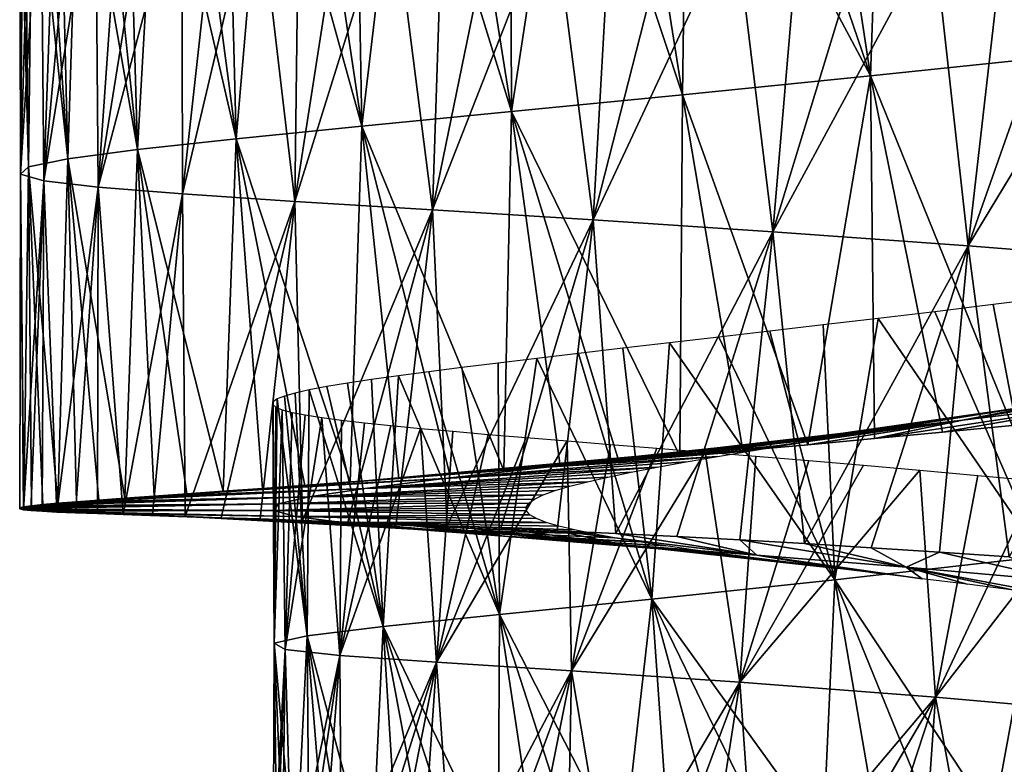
# Model space of a CAD drawing. Header units: millimetres. Extents: x -161 to 161, y -94 to 1149.
# Tile 847 of 1056: x 37.5 to 42.17, y 440.22 to 443.75. Entities that reach past the tile are written whole.
import ezdxf

# ---------------------------------------------------------------- set-up
doc = ezdxf.new("R2010")
doc.units = ezdxf.units.MM
doc.header["$LTSCALE"] = 81.481481
for name, color, linetype in [('82', 7, 'CONTINUOUS'), ('85', 7, 'CONTINUOUS'), ('87', 7, 'CONTINUOUS')]:
    doc.layers.add(name, color=color, linetype=linetype)

msp = doc.modelspace()

# ---------------------------------------------------------------- linework, layer by layer
at = {"layer": '82', "color": 7, "linetype": 'CONTINUOUS', "true_color": 0xaaaaaa}
for points in [[(42.1157, 442.3962, 4.9909), (41.8389, 442.3626, 4.8537), (42.3443, 441.202, 4.9803), (42.1157, 442.3962, 4.9909)], [(42.3995, 442.4312, 5.1132), (42.1157, 442.3962, 4.9909), (42.3443, 441.202, 4.9803), (42.3995, 442.4312, 5.1132)], [(41.8389, 442.3626, 4.8537), (41.5698, 442.3304, 4.7021), (42.3443, 441.202, 4.9803), (41.8389, 442.3626, 4.8537)], [(41.3089, 442.2995, 4.5367), (41.0569, 442.27, 4.3577), (41.3645, 441.0911, 4.4614), (41.3089, 442.2995, 4.5367)], [(41.5698, 442.3304, 4.7021), (41.3089, 442.2995, 4.5367), (41.3645, 441.0911, 4.4614), (41.5698, 442.3304, 4.7021)], [(42.3443, 441.202, 4.9803), (41.5698, 442.3304, 4.7021), (41.3645, 441.0911, 4.4614), (42.3443, 441.202, 4.9803)], [(41.0569, 442.27, 4.3577), (40.8142, 442.2417, 4.1656), (41.3645, 441.0911, 4.4614), (41.0569, 442.27, 4.3577)], [(40.5816, 442.2147, 3.9607), (40.3599, 442.1889, 3.7435), (40.4975, 441, 3.7675), (40.5816, 442.2147, 3.9607)], [(41.3645, 441.0911, 4.4614), (40.5816, 442.2147, 3.9607), (40.4975, 441, 3.7675), (41.3645, 441.0911, 4.4614)], [(40.8142, 442.2417, 4.1656), (40.5816, 442.2147, 3.9607), (41.3645, 441.0911, 4.4614), (40.8142, 442.2417, 4.1656)], [(40.1501, 442.1644, 3.5148), (39.9527, 442.1411, 3.2754), (40.4975, 441, 3.7675), (40.1501, 442.1644, 3.5148)], [(40.3599, 442.1889, 3.7435), (40.1501, 442.1644, 3.5148), (40.4975, 441, 3.7675), (40.3599, 442.1889, 3.7435)], [(39.7683, 442.119, 3.0263), (39.5973, 442.098, 2.768), (39.7758, 440.927, 2.9221), (39.7683, 442.119, 3.0263)], [(39.9527, 442.1411, 3.2754), (39.7683, 442.119, 3.0263), (39.7758, 440.927, 2.9221), (39.9527, 442.1411, 3.2754)], [(40.4975, 441, 3.7675), (39.9527, 442.1411, 3.2754), (39.7758, 440.927, 2.9221), (40.4975, 441, 3.7675)], [(39.2968, 442.059, 2.2264), (39.1682, 442.041, 1.9441), (39.2242, 440.87, 1.9562), (39.2968, 442.059, 2.2264)], [(39.7758, 440.927, 2.9221), (39.2968, 442.059, 2.2264), (39.2242, 440.87, 1.9562), (39.7758, 440.927, 2.9221)], [(39.44, 442.078, 2.5012), (39.2968, 442.059, 2.2264), (39.7758, 440.927, 2.9221), (39.44, 442.078, 2.5012)], [(39.5973, 442.098, 2.768), (39.44, 442.078, 2.5012), (39.7758, 440.927, 2.9221), (39.5973, 442.098, 2.768)], [(39.0546, 442.0238, 1.6552), (38.9564, 442.0074, 1.3605), (39.2242, 440.87, 1.9562), (39.0546, 442.0238, 1.6552)], [(39.1682, 442.041, 1.9441), (39.0546, 442.0238, 1.6552), (39.2242, 440.87, 1.9562), (39.1682, 442.041, 1.9441)], [(38.8072, 441.9769, 0.7585), (38.7565, 441.9626, 0.453), (38.8638, 440.8259, 0.9037), (38.8072, 441.9769, 0.7585)], [(38.8739, 441.9918, 1.0612), (38.8072, 441.9769, 0.7585), (38.8638, 440.8259, 0.9037), (38.8739, 441.9918, 1.0612)], [(39.2242, 440.87, 1.9562), (38.8739, 441.9918, 1.0612), (38.8638, 440.8259, 0.9037), (39.2242, 440.87, 1.9562)], [(38.9564, 442.0074, 1.3605), (38.8739, 441.9918, 1.0612), (39.2242, 440.87, 1.9562), (38.9564, 442.0074, 1.3605)], [(38.7033, 441.9356, -0.1631), (38.7011, 441.9227, -0.4725), (38.7066, 440.7911, -0.1979), (38.7033, 441.9356, -0.1631)], [(38.7011, 441.9227, -0.4725), (38.7153, 441.91, -0.7818), (38.7066, 440.7911, -0.1979), (38.7011, 441.9227, -0.4725)], [(38.7218, 441.9489, 0.1456), (38.7033, 441.9356, -0.1631), (38.7066, 440.7911, -0.1979), (38.7218, 441.9489, 0.1456)], [(38.8638, 440.8259, 0.9037), (38.7218, 441.9489, 0.1456), (38.7066, 440.7911, -0.1979), (38.8638, 440.8259, 0.9037)], [(38.7565, 441.9626, 0.453), (38.7218, 441.9489, 0.1456), (38.8638, 440.8259, 0.9037), (38.7565, 441.9626, 0.453)], [(38.7153, 441.91, -0.7818), (38.7457, 441.8976, -1.09), (38.7066, 440.7911, -0.1979), (38.7153, 441.91, -0.7818)], [(38.7066, 440.7911, -0.1979), (38.7457, 441.8976, -1.09), (38.7593, 440.7615, -1.3091), (38.7066, 440.7911, -0.1979)], [(38.7457, 441.8976, -1.09), (38.7922, 441.8853, -1.3962), (38.7593, 440.7615, -1.3091), (38.7457, 441.8976, -1.09)], [(38.7922, 441.8853, -1.3962), (38.8547, 441.8731, -1.6996), (38.7593, 440.7615, -1.3091), (38.7922, 441.8853, -1.3962)], [(38.8547, 441.8731, -1.6996), (38.9329, 441.8608, -1.9995), (38.7593, 440.7615, -1.3091), (38.8547, 441.8731, -1.6996)], [(38.7593, 440.7615, -1.3091), (38.9329, 441.8608, -1.9995), (39.0191, 440.7328, -2.3906), (38.7593, 440.7615, -1.3091)], [(38.9329, 441.8608, -1.9995), (39.0268, 441.8483, -2.295), (39.0191, 440.7328, -2.3906), (38.9329, 441.8608, -1.9995)], [(39.0268, 441.8483, -2.295), (39.1362, 441.8356, -2.5851), (39.0191, 440.7328, -2.3906), (39.0268, 441.8483, -2.295)], [(39.1362, 441.8356, -2.5851), (39.2607, 441.8226, -2.869), (39.0191, 440.7328, -2.3906), (39.1362, 441.8356, -2.5851)], [(39.2607, 441.8226, -2.869), (39.4001, 441.8093, -3.1457), (39.0191, 440.7328, -2.3906), (39.2607, 441.8226, -2.869)], [(39.0191, 440.7328, -2.3906), (39.4001, 441.8093, -3.1457), (39.4773, 440.7003, -3.4037), (39.0191, 440.7328, -2.3906)], [(39.4001, 441.8093, -3.1457), (39.5536, 441.7954, -3.4147), (39.4773, 440.7003, -3.4037), (39.4001, 441.8093, -3.1457)], [(39.5536, 441.7954, -3.4147), (39.721, 441.781, -3.6752), (39.4773, 440.7003, -3.4037), (39.5536, 441.7954, -3.4147)], [(39.721, 441.781, -3.6752), (39.9018, 441.7659, -3.9267), (39.4773, 440.7003, -3.4037), (39.721, 441.781, -3.6752)], [(39.9018, 441.7659, -3.9267), (40.0956, 441.75, -4.1686), (39.4773, 440.7003, -3.4037), (39.9018, 441.7659, -3.9267)], [(39.4773, 440.7003, -3.4037), (40.0956, 441.75, -4.1686), (40.1168, 440.6594, -4.3127), (39.4773, 440.7003, -3.4037)], [(40.0956, 441.75, -4.1686), (40.3021, 441.7333, -4.4001), (40.1168, 440.6594, -4.3127), (40.0956, 441.75, -4.1686)], [(40.3021, 441.7333, -4.4001), (40.5207, 441.7157, -4.6204), (40.1168, 440.6594, -4.3127), (40.3021, 441.7333, -4.4001)], [(40.5207, 441.7157, -4.6204), (40.7506, 441.697, -4.8288), (40.1168, 440.6594, -4.3127), (40.5207, 441.7157, -4.6204)], [(40.1168, 440.6594, -4.3127), (40.7506, 441.697, -4.8288), (40.9148, 440.6058, -5.085), (40.1168, 440.6594, -4.3127)], [(40.7506, 441.697, -4.8288), (40.9909, 441.6773, -5.0246), (40.9148, 440.6058, -5.085), (40.7506, 441.697, -4.8288)], [(40.9909, 441.6773, -5.0246), (41.2409, 441.6564, -5.2074), (40.9148, 440.6058, -5.085), (40.9909, 441.6773, -5.0246)], [(41.2409, 441.6564, -5.2074), (41.4998, 441.6344, -5.3767), (40.9148, 440.6058, -5.085), (41.2409, 441.6564, -5.2074)], [(41.4998, 441.6344, -5.3767), (41.7671, 441.611, -5.5323), (40.9148, 440.6058, -5.085), (41.4998, 441.6344, -5.3767)], [(40.9148, 440.6058, -5.085), (41.7671, 441.611, -5.5323), (41.8424, 440.5353, -5.6939), (40.9148, 440.6058, -5.085)], [(41.7671, 441.611, -5.5323), (42.0422, 441.5863, -5.6735), (41.8424, 440.5353, -5.6939), (41.7671, 441.611, -5.5323)], [(42.0422, 441.5863, -5.6735), (42.3244, 441.5602, -5.8001), (41.8424, 440.5353, -5.6939), (42.0422, 441.5863, -5.6735)], [(42.3244, 441.5602, -5.8001), (42.613, 441.5325, -5.9115), (41.8424, 440.5353, -5.6939), (42.3244, 441.5602, -5.8001)], [(41.8424, 440.5353, -5.6939), (42.613, 441.5325, -5.9115), (42.866, 440.4444, -6.1177), (41.8424, 440.5353, -5.6939)], [(42.1157, 439.956, 4.7515), (42.3443, 441.202, 4.9803), (41.3645, 441.0911, 4.4614), (42.1157, 439.956, 4.7515)], [(42.1157, 439.956, 4.7515), (42.3995, 439.9875, 4.8749), (42.3443, 441.202, 4.9803), (42.1157, 439.956, 4.7515)], [(41.3089, 439.8724, 4.2948), (41.3645, 441.0911, 4.4614), (40.4975, 441, 3.7675), (41.3089, 439.8724, 4.2948)], [(41.3089, 439.8724, 4.2948), (41.5698, 439.8985, 4.461), (41.3645, 441.0911, 4.4614), (41.3089, 439.8724, 4.2948)], [(41.5698, 439.8985, 4.461), (41.8389, 439.9264, 4.6134), (41.3645, 441.0911, 4.4614), (41.5698, 439.8985, 4.461)], [(41.8389, 439.9264, 4.6134), (42.1157, 439.956, 4.7515), (41.3645, 441.0911, 4.4614), (41.8389, 439.9264, 4.6134)], [(40.3599, 439.7847, 3.4987), (40.4975, 441, 3.7675), (39.7758, 440.927, 2.9221), (40.3599, 439.7847, 3.4987)], [(40.3599, 439.7847, 3.4987), (40.5816, 439.8042, 3.7165), (40.4975, 441, 3.7675), (40.3599, 439.7847, 3.4987)], [(40.5816, 439.8042, 3.7165), (40.8142, 439.8253, 3.9222), (40.4975, 441, 3.7675), (40.5816, 439.8042, 3.7165)], [(40.8142, 439.8253, 3.9222), (41.0569, 439.848, 4.115), (40.4975, 441, 3.7675), (40.8142, 439.8253, 3.9222)], [(41.0569, 439.848, 4.115), (41.3089, 439.8724, 4.2948), (40.4975, 441, 3.7675), (41.0569, 439.848, 4.115)], [(39.7683, 439.7354, 2.7798), (39.7758, 440.927, 2.9221), (39.2242, 440.87, 1.9562), (39.7683, 439.7354, 2.7798)], [(39.7683, 439.7354, 2.7798), (39.9527, 439.7503, 3.0295), (39.7758, 440.927, 2.9221), (39.7683, 439.7354, 2.7798)], [(39.9527, 439.7503, 3.0295), (40.1501, 439.7667, 3.2694), (39.7758, 440.927, 2.9221), (39.9527, 439.7503, 3.0295)], [(40.1501, 439.7667, 3.2694), (40.3599, 439.7847, 3.4987), (39.7758, 440.927, 2.9221), (40.1501, 439.7667, 3.2694)], [(39.1682, 439.6885, 1.6958), (39.2242, 440.87, 1.9562), (38.8638, 440.8259, 0.9037), (39.1682, 439.6885, 1.6958)], [(39.1682, 439.6885, 1.6958), (39.2968, 439.6984, 1.9785), (39.2242, 440.87, 1.9562), (39.1682, 439.6885, 1.6958)], [(39.2968, 439.6984, 1.9785), (39.44, 439.7095, 2.2537), (39.2242, 440.87, 1.9562), (39.2968, 439.6984, 1.9785)], [(39.44, 439.7095, 2.2537), (39.5973, 439.7218, 2.521), (39.2242, 440.87, 1.9562), (39.44, 439.7095, 2.2537)], [(39.5973, 439.7218, 2.521), (39.7683, 439.7354, 2.7798), (39.2242, 440.87, 1.9562), (39.5973, 439.7218, 2.521)], [(38.8072, 439.6585, 0.5088), (38.8638, 440.8259, 0.9037), (38.7066, 440.7911, -0.1979), (38.8072, 439.6585, 0.5088)], [(38.8072, 439.6585, 0.5088), (38.8739, 439.6647, 0.8119), (38.8638, 440.8259, 0.9037), (38.8072, 439.6585, 0.5088)], [(38.8739, 439.6647, 0.8119), (38.9564, 439.6717, 1.1115), (38.8638, 440.8259, 0.9037), (38.8739, 439.6647, 0.8119)], [(38.9564, 439.6717, 1.1115), (39.0546, 439.6796, 1.4065), (38.8638, 440.8259, 0.9037), (38.9564, 439.6717, 1.1115)], [(39.0546, 439.6796, 1.4065), (39.1682, 439.6885, 1.6958), (38.8638, 440.8259, 0.9037), (39.0546, 439.6796, 1.4065)], [(38.7153, 439.636, -1.0327), (38.7011, 439.6397, -0.7232), (38.7593, 440.7615, -1.3091), (38.7153, 439.636, -1.0327)], [(38.7011, 439.6397, -0.7232), (38.7033, 439.6437, -0.4135), (38.7593, 440.7615, -1.3091), (38.7011, 439.6397, -0.7232)], [(38.7033, 439.6437, -0.4135), (38.7218, 439.6481, -0.1046), (38.7066, 440.7911, -0.1979), (38.7033, 439.6437, -0.4135)], [(38.7033, 439.6437, -0.4135), (38.7066, 440.7911, -0.1979), (38.7593, 440.7615, -1.3091), (38.7033, 439.6437, -0.4135)], [(38.7218, 439.6481, -0.1046), (38.7565, 439.653, 0.2031), (38.7066, 440.7911, -0.1979), (38.7218, 439.6481, -0.1046)], [(38.7565, 439.653, 0.2031), (38.8072, 439.6585, 0.5088), (38.7066, 440.7911, -0.1979), (38.7565, 439.653, 0.2031)], [(38.7457, 439.6324, -1.3411), (38.7153, 439.636, -1.0327), (38.7593, 440.7615, -1.3091), (38.7457, 439.6324, -1.3411)], [(38.7922, 439.6289, -1.6475), (38.7457, 439.6324, -1.3411), (38.7593, 440.7615, -1.3091), (38.7922, 439.6289, -1.6475)], [(38.7922, 439.6289, -1.6475), (38.7593, 440.7615, -1.3091), (39.0191, 440.7328, -2.3906), (38.7922, 439.6289, -1.6475)], [(38.8547, 439.6254, -1.9512), (38.7922, 439.6289, -1.6475), (39.0191, 440.7328, -2.3906), (38.8547, 439.6254, -1.9512)], [(38.9329, 439.6217, -2.2514), (38.8547, 439.6254, -1.9512), (39.0191, 440.7328, -2.3906), (38.9329, 439.6217, -2.2514)], [(39.0268, 439.6178, -2.5471), (38.9329, 439.6217, -2.2514), (39.0191, 440.7328, -2.3906), (39.0268, 439.6178, -2.5471)], [(39.0268, 439.6178, -2.5471), (39.0191, 440.7328, -2.3906), (39.4773, 440.7003, -3.4037), (39.0268, 439.6178, -2.5471)], [(39.1362, 439.6134, -2.8374), (39.0268, 439.6178, -2.5471), (39.4773, 440.7003, -3.4037), (39.1362, 439.6134, -2.8374)], [(39.2607, 439.6086, -3.1215), (39.1362, 439.6134, -2.8374), (39.4773, 440.7003, -3.4037), (39.2607, 439.6086, -3.1215)], [(39.4001, 439.6032, -3.3986), (39.2607, 439.6086, -3.1215), (39.4773, 440.7003, -3.4037), (39.4001, 439.6032, -3.3986)], [(39.5536, 439.597, -3.6678), (39.4001, 439.6032, -3.3986), (39.4773, 440.7003, -3.4037), (39.5536, 439.597, -3.6678)], [(39.5536, 439.597, -3.6678), (39.4773, 440.7003, -3.4037), (40.1168, 440.6594, -4.3127), (39.5536, 439.597, -3.6678)], [(39.721, 439.5901, -3.9286), (39.5536, 439.597, -3.6678), (40.1168, 440.6594, -4.3127), (39.721, 439.5901, -3.9286)], [(39.9018, 439.5823, -4.1805), (39.721, 439.5901, -3.9286), (40.1168, 440.6594, -4.3127), (39.9018, 439.5823, -4.1805)], [(40.0956, 439.5734, -4.4227), (39.9018, 439.5823, -4.1805), (40.1168, 440.6594, -4.3127), (40.0956, 439.5734, -4.4227)], [(40.3021, 439.5633, -4.6546), (40.0956, 439.5734, -4.4227), (40.1168, 440.6594, -4.3127), (40.3021, 439.5633, -4.6546)], [(40.3021, 439.5633, -4.6546), (40.1168, 440.6594, -4.3127), (40.9148, 440.6058, -5.085), (40.3021, 439.5633, -4.6546)], [(40.5207, 439.552, -4.8754), (40.3021, 439.5633, -4.6546), (40.9148, 440.6058, -5.085), (40.5207, 439.552, -4.8754)], [(40.7506, 439.5393, -5.0842), (40.5207, 439.552, -4.8754), (40.9148, 440.6058, -5.085), (40.7506, 439.5393, -5.0842)], [(40.9909, 439.5253, -5.2805), (40.7506, 439.5393, -5.0842), (40.9148, 440.6058, -5.085), (40.9909, 439.5253, -5.2805)], [(40.9909, 439.5253, -5.2805), (40.9148, 440.6058, -5.085), (41.8424, 440.5353, -5.6939), (40.9909, 439.5253, -5.2805)], [(41.2409, 439.5097, -5.4638), (40.9909, 439.5253, -5.2805), (41.8424, 440.5353, -5.6939), (41.2409, 439.5097, -5.4638)], [(41.4998, 439.4925, -5.6337), (41.2409, 439.5097, -5.4638), (41.8424, 440.5353, -5.6939), (41.4998, 439.4925, -5.6337)], [(41.7671, 439.4737, -5.7898), (41.4998, 439.4925, -5.6337), (41.8424, 440.5353, -5.6939), (41.7671, 439.4737, -5.7898)], [(42.0422, 439.453, -5.9317), (41.7671, 439.4737, -5.7898), (41.8424, 440.5353, -5.6939), (42.0422, 439.453, -5.9317)], [(42.0422, 439.453, -5.9317), (41.8424, 440.5353, -5.6939), (42.866, 440.4444, -6.1177), (42.0422, 439.453, -5.9317)], [(42.3244, 439.4305, -6.059), (42.0422, 439.453, -5.9317), (42.866, 440.4444, -6.1177), (42.3244, 439.4305, -6.059)]]:
    msp.add_3dface(points, dxfattribs=at)
at = {"layer": '85', "color": 7, "linetype": 'CONTINUOUS', "true_color": 0xaaaaaa}
for points in [[(42.755, 441.9434, 5.1966), (41.97, 441.8478, 4.8747), (43.0899, 442.0402, 4.048), (42.755, 441.9434, 5.1966)], [(43.0899, 442.0402, 4.048), (41.97, 441.8478, 4.8747), (42.8453, 442.0008, 3.9578), (43.0899, 442.0402, 4.048)], [(42.8453, 442.0008, 3.9578), (41.97, 441.8478, 4.8747), (42.6059, 441.9626, 3.8538), (42.8453, 442.0008, 3.9578)], [(41.97, 441.8478, 4.8747), (41.2387, 441.7634, 4.4421), (42.3725, 441.9257, 3.7364), (41.97, 441.8478, 4.8747)], [(42.3725, 441.9257, 3.7364), (41.2387, 441.7634, 4.4421), (42.1461, 441.8902, 3.6062), (42.3725, 441.9257, 3.7364)], [(41.97, 441.8478, 4.8747), (42.755, 441.9434, 5.1966), (41.5522, 441.7607, 6.0015), (41.97, 441.8478, 4.8747)], [(41.5522, 441.7607, 6.0015), (42.755, 441.9434, 5.1966), (41.8756, 441.7913, 6.1452), (41.5522, 441.7607, 6.0015)], [(41.8756, 441.7913, 6.1452), (42.755, 441.9434, 5.1966), (42.2058, 441.8235, 6.2724), (41.8756, 441.7913, 6.1452)], [(42.6059, 441.9626, 3.8538), (41.97, 441.8478, 4.8747), (42.3725, 441.9257, 3.7364), (42.6059, 441.9626, 3.8538)], [(42.1461, 441.8902, 3.6062), (41.2387, 441.7634, 4.4421), (41.9273, 441.8561, 3.4637), (42.1461, 441.8902, 3.6062)], [(41.2387, 441.7634, 4.4421), (41.97, 441.8478, 4.8747), (40.6304, 441.6785, 5.4755), (41.2387, 441.7634, 4.4421)], [(40.6304, 441.6785, 5.4755), (41.97, 441.8478, 4.8747), (40.9289, 441.7043, 5.6661), (40.6304, 441.6785, 5.4755)], [(40.9289, 441.7043, 5.6661), (41.97, 441.8478, 4.8747), (41.2364, 441.7317, 5.8416), (40.9289, 441.7043, 5.6661)], [(41.2364, 441.7317, 5.8416), (41.97, 441.8478, 4.8747), (41.5522, 441.7607, 6.0015), (41.2364, 441.7317, 5.8416)], [(41.9273, 441.8561, 3.4637), (41.2387, 441.7634, 4.4421), (41.7168, 441.8232, 3.3092), (41.9273, 441.8561, 3.4637)], [(41.2387, 441.7634, 4.4421), (40.5764, 441.6895, 3.9086), (41.7168, 441.8232, 3.3092), (41.2387, 441.7634, 4.4421)], [(41.7168, 441.8232, 3.3092), (40.5764, 441.6895, 3.9086), (41.5151, 441.7915, 3.1433), (41.7168, 441.8232, 3.3092)], [(41.5151, 441.7915, 3.1433), (40.5764, 441.6895, 3.9086), (41.3227, 441.761, 2.9662), (41.5151, 441.7915, 3.1433)], [(40.5764, 441.6895, 3.9086), (41.2387, 441.7634, 4.4421), (39.7958, 441.6101, 4.8174), (40.5764, 441.6895, 3.9086)], [(39.7958, 441.6101, 4.8174), (41.2387, 441.7634, 4.4421), (40.0631, 441.6314, 5.0507), (39.7958, 441.6101, 4.8174)], [(40.5764, 441.6895, 3.9086), (39.9976, 441.6258, 3.2846), (41.3227, 441.761, 2.9662), (40.5764, 441.6895, 3.9086)], [(41.3227, 441.761, 2.9662), (39.9976, 441.6258, 3.2846), (41.1404, 441.7317, 2.7784), (41.3227, 441.761, 2.9662)], [(40.0631, 441.6314, 5.0507), (41.2387, 441.7634, 4.4421), (40.3416, 441.6542, 5.2703), (40.0631, 441.6314, 5.0507)], [(40.3416, 441.6542, 5.2703), (41.2387, 441.7634, 4.4421), (40.6304, 441.6785, 5.4755), (40.3416, 441.6542, 5.2703)], [(39.9976, 441.6258, 3.2846), (40.5764, 441.6895, 3.9086), (39.0683, 441.5547, 4.0404), (39.9976, 441.6258, 3.2846)], [(39.0683, 441.5547, 4.0404), (40.5764, 441.6895, 3.9086), (39.2977, 441.5718, 4.3115), (39.0683, 441.5547, 4.0404)], [(39.2977, 441.5718, 4.3115), (40.5764, 441.6895, 3.9086), (39.5404, 441.5902, 4.5708), (39.2977, 441.5718, 4.3115)], [(39.5404, 441.5902, 4.5708), (40.5764, 441.6895, 3.9086), (39.7958, 441.6101, 4.8174), (39.5404, 441.5902, 4.5708)], [(41.1404, 441.7317, 2.7784), (39.9976, 441.6258, 3.2846), (40.9686, 441.7035, 2.5803), (41.1404, 441.7317, 2.7784)], [(40.9686, 441.7035, 2.5803), (39.9976, 441.6258, 3.2846), (40.8081, 441.6765, 2.373), (40.9686, 441.7035, 2.5803)], [(39.9976, 441.6258, 3.2846), (39.5143, 441.5712, 2.5832), (40.8081, 441.6765, 2.373), (39.9976, 441.6258, 3.2846)], [(40.8081, 441.6765, 2.373), (39.5143, 441.5712, 2.5832), (40.6595, 441.6505, 2.1572), (40.8081, 441.6765, 2.373)], [(40.6595, 441.6505, 2.1572), (39.5143, 441.5712, 2.5832), (40.5232, 441.6256, 1.9339), (40.6595, 441.6505, 2.1572)], [(39.5143, 441.5712, 2.5832), (39.9976, 441.6258, 3.2846), (38.6516, 441.5246, 3.4656), (39.5143, 441.5712, 2.5832)], [(38.6516, 441.5246, 3.4656), (39.9976, 441.6258, 3.2846), (38.8528, 441.539, 3.7582), (38.6516, 441.5246, 3.4656)], [(38.8528, 441.539, 3.7582), (39.9976, 441.6258, 3.2846), (39.0683, 441.5547, 4.0404), (38.8528, 441.539, 3.7582)], [(39.5143, 441.5712, 2.5832), (39.1365, 441.5248, 1.8196), (40.5232, 441.6256, 1.9339), (39.5143, 441.5712, 2.5832)], [(40.5232, 441.6256, 1.9339), (39.1365, 441.5248, 1.8196), (40.3996, 441.6016, 1.7038), (40.5232, 441.6256, 1.9339)], [(40.3996, 441.6016, 1.7038), (39.1365, 441.5248, 1.8196), (40.2891, 441.5786, 1.4673), (40.3996, 441.6016, 1.7038)], [(39.1365, 441.5248, 1.8196), (39.5143, 441.5712, 2.5832), (38.1384, 441.4884, 2.5325), (39.1365, 441.5248, 1.8196)], [(38.1384, 441.4884, 2.5325), (39.5143, 441.5712, 2.5832), (38.2939, 441.4993, 2.8521), (38.1384, 441.4884, 2.5325)], [(38.2939, 441.4993, 2.8521), (39.5143, 441.5712, 2.5832), (38.4651, 441.5114, 3.1633), (38.2939, 441.4993, 2.8521)], [(38.4651, 441.5114, 3.1633), (39.5143, 441.5712, 2.5832), (38.6516, 441.5246, 3.4656), (38.4651, 441.5114, 3.1633)], [(39.1365, 441.5248, 1.8196), (38.873, 441.4851, 1.0092), (40.1919, 441.5564, 1.2249), (39.1365, 441.5248, 1.8196)], [(40.1919, 441.5564, 1.2249), (38.873, 441.4851, 1.0092), (40.1082, 441.5349, 0.977), (40.1919, 441.5564, 1.2249)], [(40.2891, 441.5786, 1.4673), (39.1365, 441.5248, 1.8196), (40.1919, 441.5564, 1.2249), (40.2891, 441.5786, 1.4673)], [(38.873, 441.4851, 1.0092), (39.1365, 441.5248, 1.8196), (37.7709, 441.4615, 1.5321), (38.873, 441.4851, 1.0092)], [(37.7709, 441.4615, 1.5321), (39.1365, 441.5248, 1.8196), (37.8765, 441.4695, 1.8716), (37.7709, 441.4615, 1.5321)], [(37.8765, 441.4695, 1.8716), (39.1365, 441.5248, 1.8196), (37.9991, 441.4785, 2.2054), (37.8765, 441.4695, 1.8716)], [(37.9991, 441.4785, 2.2054), (39.1365, 441.5248, 1.8196), (38.1384, 441.4884, 2.5325), (37.9991, 441.4785, 2.2054)], [(40.1082, 441.5349, 0.977), (38.873, 441.4851, 1.0092), (40.0384, 441.5141, 0.7246), (40.1082, 441.5349, 0.977)], [(40.0384, 441.5141, 0.7246), (38.873, 441.4851, 1.0092), (39.9825, 441.494, 0.4686), (40.0384, 441.5141, 0.7246)], [(38.7285, 441.4508, 0.1692), (38.873, 441.4851, 1.0092), (37.5572, 441.442, 0.4882), (38.7285, 441.4508, 0.1692)], [(37.5572, 441.442, 0.4882), (38.873, 441.4851, 1.0092), (37.6111, 441.4478, 0.8395), (37.5572, 441.442, 0.4882)], [(37.6111, 441.4478, 0.8395), (38.873, 441.4851, 1.0092), (37.6823, 441.4543, 1.1877), (37.6111, 441.4478, 0.8395)], [(37.6823, 441.4543, 1.1877), (38.873, 441.4851, 1.0092), (37.7709, 441.4615, 1.5321), (37.6823, 441.4543, 1.1877)], [(38.7285, 441.4508, 0.1692), (38.7065, 441.4202, -0.6827), (39.9136, 441.4552, -0.0512), (38.7285, 441.4508, 0.1692)], [(39.9136, 441.4552, -0.0512), (38.7065, 441.4202, -0.6827), (39.901, 441.4364, -0.3133), (39.9136, 441.4552, -0.0512)], [(38.873, 441.4851, 1.0092), (38.7285, 441.4508, 0.1692), (39.9825, 441.494, 0.4686), (38.873, 441.4851, 1.0092)], [(39.9825, 441.494, 0.4686), (38.7285, 441.4508, 0.1692), (39.9409, 441.4743, 0.2097), (39.9825, 441.494, 0.4686)], [(39.9409, 441.4743, 0.2097), (38.7285, 441.4508, 0.1692), (39.9136, 441.4552, -0.0512), (39.9409, 441.4743, 0.2097)], [(38.7065, 441.4202, -0.6827), (38.7285, 441.4508, 0.1692), (37.502, 441.4277, -0.5759), (38.7065, 441.4202, -0.6827)], [(37.502, 441.4277, -0.5759), (38.7285, 441.4508, 0.1692), (37.5025, 441.4321, -0.2203), (37.502, 441.4277, -0.5759)], [(37.5195, 441.4237, -0.931), (38.7065, 441.4202, -0.6827), (37.502, 441.4277, -0.5759), (37.5195, 441.4237, -0.931)], [(37.5025, 441.4321, -0.2203), (38.7285, 441.4508, 0.1692), (37.521, 441.4368, 0.1346), (37.5025, 441.4321, -0.2203)], [(37.5548, 441.4199, -1.2848), (38.7065, 441.4202, -0.6827), (37.5195, 441.4237, -0.931), (37.5548, 441.4199, -1.2848)], [(37.521, 441.4368, 0.1346), (38.7285, 441.4508, 0.1692), (37.5572, 441.442, 0.4882), (37.521, 441.4368, 0.1346)], [(37.6077, 441.4162, -1.6364), (38.7065, 441.4202, -0.6827), (37.5548, 441.4199, -1.2848), (37.6077, 441.4162, -1.6364)], [(38.8078, 441.3913, -1.5288), (38.7065, 441.4202, -0.6827), (37.6077, 441.4162, -1.6364), (38.8078, 441.3913, -1.5288)], [(37.678, 441.4126, -1.9849), (38.8078, 441.3913, -1.5288), (37.6077, 441.4162, -1.6364), (37.678, 441.4126, -1.9849)], [(37.7657, 441.4089, -2.3293), (38.8078, 441.3913, -1.5288), (37.678, 441.4126, -1.9849), (37.7657, 441.4089, -2.3293)], [(37.8703, 441.405, -2.6688), (38.8078, 441.3913, -1.5288), (37.7657, 441.4089, -2.3293), (37.8703, 441.405, -2.6688)], [(39.901, 441.4364, -0.3133), (38.7065, 441.4202, -0.6827), (39.903, 441.418, -0.5758), (39.901, 441.4364, -0.3133)], [(38.7065, 441.4202, -0.6827), (38.8078, 441.3913, -1.5288), (39.9198, 441.3998, -0.8378), (38.7065, 441.4202, -0.6827)], [(39.903, 441.418, -0.5758), (38.7065, 441.4202, -0.6827), (39.9198, 441.3998, -0.8378), (39.903, 441.418, -0.5758)], [(39.0293, 441.3625, -2.3515), (38.8078, 441.3913, -1.5288), (37.8703, 441.405, -2.6688), (39.0293, 441.3625, -2.3515)], [(37.992, 441.4009, -3.0026), (39.0293, 441.3625, -2.3515), (37.8703, 441.405, -2.6688), (37.992, 441.4009, -3.0026)], [(38.1303, 441.3964, -3.3298), (39.0293, 441.3625, -2.3515), (37.992, 441.4009, -3.0026), (38.1303, 441.3964, -3.3298)], [(38.285, 441.3914, -3.6497), (39.0293, 441.3625, -2.3515), (38.1303, 441.3964, -3.3298), (38.285, 441.3914, -3.6497)], [(39.3673, 441.3317, -3.1333), (39.0293, 441.3625, -2.3515), (38.285, 441.3914, -3.6497), (39.3673, 441.3317, -3.1333)], [(38.4555, 441.3859, -3.9614), (39.3673, 441.3317, -3.1333), (38.285, 441.3914, -3.6497), (38.4555, 441.3859, -3.9614)], [(38.6413, 441.3798, -4.2642), (39.3673, 441.3317, -3.1333), (38.4555, 441.3859, -3.9614), (38.6413, 441.3798, -4.2642)], [(38.8419, 441.3729, -4.5572), (39.3673, 441.3317, -3.1333), (38.6413, 441.3798, -4.2642), (38.8419, 441.3729, -4.5572)], [(39.9198, 441.3998, -0.8378), (38.8078, 441.3913, -1.5288), (39.9511, 441.3817, -1.0985), (39.9198, 441.3998, -0.8378)], [(38.8078, 441.3913, -1.5288), (39.0293, 441.3625, -2.3515), (39.9968, 441.3638, -1.3569), (38.8078, 441.3913, -1.5288)], [(39.9511, 441.3817, -1.0985), (38.8078, 441.3913, -1.5288), (39.9968, 441.3638, -1.3569), (39.9511, 441.3817, -1.0985)], [(39.8142, 441.2971, -3.8581), (39.3673, 441.3317, -3.1333), (38.8419, 441.3729, -4.5572), (39.8142, 441.2971, -3.8581)], [(39.0569, 441.3652, -4.8399), (39.8142, 441.2971, -3.8581), (38.8419, 441.3729, -4.5572), (39.0569, 441.3652, -4.8399)], [(39.9968, 441.3638, -1.3569), (39.0293, 441.3625, -2.3515), (40.0567, 441.3458, -1.6124), (39.9968, 441.3638, -1.3569)], [(39.0293, 441.3625, -2.3515), (39.3673, 441.3317, -3.1333), (40.2185, 441.3094, -2.1114), (39.0293, 441.3625, -2.3515)], [(40.0567, 441.3458, -1.6124), (39.0293, 441.3625, -2.3515), (40.1306, 441.3277, -1.8642), (40.0567, 441.3458, -1.6124)], [(40.1306, 441.3277, -1.8642), (39.0293, 441.3625, -2.3515), (40.2185, 441.3094, -2.1114), (40.1306, 441.3277, -1.8642)], [(39.2856, 441.3566, -5.1114), (39.8142, 441.2971, -3.8581), (39.0569, 441.3652, -4.8399), (39.2856, 441.3566, -5.1114)], [(40.3601, 441.2566, -4.511), (39.8142, 441.2971, -3.8581), (39.2856, 441.3566, -5.1114), (40.3601, 441.2566, -4.511)], [(39.5276, 441.3469, -5.371), (40.3601, 441.2566, -4.511), (39.2856, 441.3566, -5.1114), (39.5276, 441.3469, -5.371)], [(39.3673, 441.3317, -3.1333), (39.8142, 441.2971, -3.8581), (40.4352, 441.2718, -2.5892), (39.3673, 441.3317, -3.1333)], [(40.2185, 441.3094, -2.1114), (39.3673, 441.3317, -3.1333), (40.3201, 441.2907, -2.3533), (40.2185, 441.3094, -2.1114)], [(40.3201, 441.2907, -2.3533), (39.3673, 441.3317, -3.1333), (40.4352, 441.2718, -2.5892), (40.3201, 441.2907, -2.3533)], [(39.7823, 441.3361, -5.618), (40.3601, 441.2566, -4.511), (39.5276, 441.3469, -5.371), (39.7823, 441.3361, -5.618)], [(40.0491, 441.3241, -5.8518), (40.3601, 441.2566, -4.511), (39.7823, 441.3361, -5.618), (40.0491, 441.3241, -5.8518)], [(40.9944, 441.2086, -5.0777), (40.3601, 441.2566, -4.511), (40.0491, 441.3241, -5.8518), (40.9944, 441.2086, -5.0777)], [(40.3271, 441.3109, -6.0719), (40.9944, 441.2086, -5.0777), (40.0491, 441.3241, -5.8518), (40.3271, 441.3109, -6.0719)], [(39.8142, 441.2971, -3.8581), (40.3601, 441.2566, -4.511), (40.8558, 441.2117, -3.2529), (39.8142, 441.2971, -3.8581)], [(40.4352, 441.2718, -2.5892), (39.8142, 441.2971, -3.8581), (40.5632, 441.2523, -2.8183), (40.4352, 441.2718, -2.5892)], [(40.5632, 441.2523, -2.8183), (39.8142, 441.2971, -3.8581), (40.7036, 441.2323, -3.0398), (40.5632, 441.2523, -2.8183)], [(40.7036, 441.2323, -3.0398), (39.8142, 441.2971, -3.8581), (40.8558, 441.2117, -3.2529), (40.7036, 441.2323, -3.0398)], [(40.6157, 441.2963, -6.2779), (40.9944, 441.2086, -5.0777), (40.3271, 441.3109, -6.0719), (40.6157, 441.2963, -6.2779)], [(40.9141, 441.2802, -6.4693), (40.9944, 441.2086, -5.0777), (40.6157, 441.2963, -6.2779), (40.9141, 441.2802, -6.4693)], [(41.7028, 441.1512, -5.5473), (40.9944, 441.2086, -5.0777), (40.9141, 441.2802, -6.4693), (41.7028, 441.1512, -5.5473)], [(41.2215, 441.2627, -6.6455), (41.7028, 441.1512, -5.5473), (40.9141, 441.2802, -6.4693), (41.2215, 441.2627, -6.6455)], [(40.3601, 441.2566, -4.511), (40.9944, 441.2086, -5.0777), (41.3785, 441.1453, -3.8356), (40.3601, 441.2566, -4.511)], [(40.8558, 441.2117, -3.2529), (40.3601, 441.2566, -4.511), (41.0192, 441.1904, -3.4569), (40.8558, 441.2117, -3.2529)], [(41.0192, 441.1904, -3.4569), (40.3601, 441.2566, -4.511), (41.1936, 441.1683, -3.6513), (41.0192, 441.1904, -3.4569)], [(41.1936, 441.1683, -3.6513), (40.3601, 441.2566, -4.511), (41.3785, 441.1453, -3.8356), (41.1936, 441.1683, -3.6513)], [(41.5371, 441.2436, -6.8061), (41.7028, 441.1512, -5.5473), (41.2215, 441.2627, -6.6455), (41.5371, 441.2436, -6.8061)], [(41.8603, 441.2228, -6.9506), (41.7028, 441.1512, -5.5473), (41.5371, 441.2436, -6.8061), (41.8603, 441.2228, -6.9506)], [(42.4705, 441.0831, -5.9099), (41.7028, 441.1512, -5.5473), (41.8603, 441.2228, -6.9506), (42.4705, 441.0831, -5.9099)], [(42.1901, 441.2003, -7.0786), (42.4705, 441.0831, -5.9099), (41.8603, 441.2228, -6.9506), (42.1901, 441.2003, -7.0786)], [(40.9944, 441.2086, -5.0777), (41.7028, 441.1512, -5.5473), (41.7782, 441.0962, -4.1723), (40.9944, 441.2086, -5.0777)], [(41.3785, 441.1453, -3.8356), (40.9944, 441.2086, -5.0777), (41.5736, 441.1213, -4.0094), (41.3785, 441.1453, -3.8356)], [(41.5736, 441.1213, -4.0094), (40.9944, 441.2086, -5.0777), (41.7782, 441.0962, -4.1723), (41.5736, 441.1213, -4.0094)], [(41.7028, 441.1512, -5.5473), (42.4705, 441.0831, -5.9099), (42.4413, 441.014, -4.5895), (41.7028, 441.1512, -5.5473)], [(41.7782, 441.0962, -4.1723), (41.7028, 441.1512, -5.5473), (41.9915, 441.07, -4.3236), (41.7782, 441.0962, -4.1723)], [(41.9915, 441.07, -4.3236), (41.7028, 441.1512, -5.5473), (42.2128, 441.0427, -4.4628), (41.9915, 441.07, -4.3236)], [(42.2128, 441.0427, -4.4628), (41.7028, 441.1512, -5.5473), (42.4413, 441.014, -4.5895), (42.2128, 441.0427, -4.4628)]]:
    msp.add_3dface(points, dxfattribs=at)
at = {"layer": '87', "color": 7, "linetype": 'CONTINUOUS', "true_color": 0xaaaaaa}
for points in [[(42.2496, 445.2845, 6.5256), (41.918, 445.2471, 6.4018), (42.489, 443.5806, 6.5023), (42.2496, 445.2845, 6.5256)], [(41.918, 445.2471, 6.4018), (41.5931, 445.2106, 6.2612), (42.489, 443.5806, 6.5023), (41.918, 445.2471, 6.4018)], [(41.5931, 445.2106, 6.2612), (41.2757, 445.1751, 6.1044), (41.5341, 443.4803, 6.1304), (41.5931, 445.2106, 6.2612)], [(42.489, 443.5806, 6.5023), (41.5931, 445.2106, 6.2612), (41.5341, 443.4803, 6.1304), (42.489, 443.5806, 6.5023)], [(40.9667, 445.1405, 5.9319), (40.6665, 445.1069, 5.744), (41.5341, 443.4803, 6.1304), (40.9667, 445.1405, 5.9319)], [(41.2757, 445.1751, 6.1044), (40.9667, 445.1405, 5.9319), (41.5341, 443.4803, 6.1304), (41.2757, 445.1751, 6.1044)], [(40.6665, 445.1069, 5.744), (40.3759, 445.0742, 5.5412), (40.6426, 443.3907, 5.623), (40.6665, 445.1069, 5.744)], [(41.5341, 443.4803, 6.1304), (40.6665, 445.1069, 5.744), (40.6426, 443.3907, 5.623), (41.5341, 443.4803, 6.1304)], [(40.3759, 445.0742, 5.5412), (40.0956, 445.0425, 5.324), (40.6426, 443.3907, 5.623), (40.3759, 445.0742, 5.5412)], [(39.8264, 445.0117, 5.0928), (39.5691, 444.9818, 4.8483), (39.8329, 443.3115, 4.992), (39.8264, 445.0117, 5.0928)], [(40.0956, 445.0425, 5.324), (39.8264, 445.0117, 5.0928), (39.8329, 443.3115, 4.992), (40.0956, 445.0425, 5.324)], [(40.6426, 443.3907, 5.623), (40.0956, 445.0425, 5.324), (39.8329, 443.3115, 4.992), (40.6426, 443.3907, 5.623)], [(39.3245, 444.9529, 4.591), (39.0933, 444.9249, 4.3217), (39.1231, 443.2424, 4.2496), (39.3245, 444.9529, 4.591)], [(39.8329, 443.3115, 4.992), (39.3245, 444.9529, 4.591), (39.1231, 443.2424, 4.2496), (39.8329, 443.3115, 4.992)], [(39.5691, 444.9818, 4.8483), (39.3245, 444.9529, 4.591), (39.8329, 443.3115, 4.992), (39.5691, 444.9818, 4.8483)], [(39.0933, 444.9249, 4.3217), (38.876, 444.8978, 4.0413), (39.1231, 443.2424, 4.2496), (39.0933, 444.9249, 4.3217)], [(38.673, 444.8715, 3.7503), (38.4847, 444.8461, 3.4495), (38.5279, 443.1827, 3.4119), (38.673, 444.8715, 3.7503)], [(39.1231, 443.2424, 4.2496), (38.673, 444.8715, 3.7503), (38.5279, 443.1827, 3.4119), (39.1231, 443.2424, 4.2496)], [(38.876, 444.8978, 4.0413), (38.673, 444.8715, 3.7503), (39.1231, 443.2424, 4.2496), (38.876, 444.8978, 4.0413)], [(38.3115, 444.8215, 3.1394), (38.154, 444.7977, 2.8209), (38.5279, 443.1827, 3.4119), (38.3115, 444.8215, 3.1394)], [(38.4847, 444.8461, 3.4495), (38.3115, 444.8215, 3.1394), (38.5279, 443.1827, 3.4119), (38.4847, 444.8461, 3.4495)], [(38.0128, 444.7746, 2.4947), (37.8883, 444.7522, 2.1617), (38.0596, 443.1314, 2.4969), (38.0128, 444.7746, 2.4947)], [(38.154, 444.7977, 2.8209), (38.0128, 444.7746, 2.4947), (38.0596, 443.1314, 2.4969), (38.154, 444.7977, 2.8209)], [(38.5279, 443.1827, 3.4119), (38.154, 444.7977, 2.8209), (38.0596, 443.1314, 2.4969), (38.5279, 443.1827, 3.4119)], [(37.7808, 444.7305, 1.8229), (37.6905, 444.7095, 1.4793), (37.7292, 443.0873, 1.5234), (37.7808, 444.7305, 1.8229)], [(38.0596, 443.1314, 2.4969), (37.7808, 444.7305, 1.8229), (37.7292, 443.0873, 1.5234), (38.0596, 443.1314, 2.4969)], [(37.8883, 444.7522, 2.1617), (37.7808, 444.7305, 1.8229), (38.0596, 443.1314, 2.4969), (37.8883, 444.7522, 2.1617)], [(37.6174, 444.689, 1.1317), (37.5618, 444.6691, 0.7809), (37.7292, 443.0873, 1.5234), (37.6174, 444.689, 1.1317)], [(37.6905, 444.7095, 1.4793), (37.6174, 444.689, 1.1317), (37.7292, 443.0873, 1.5234), (37.6905, 444.7095, 1.4793)], [(37.5035, 444.6307, 0.073), (37.5013, 444.6121, -0.2826), (37.5428, 443.049, 0.5122), (37.5035, 444.6307, 0.073)], [(37.5238, 444.6497, 0.4278), (37.5035, 444.6307, 0.073), (37.5428, 443.049, 0.5122), (37.5238, 444.6497, 0.4278)], [(37.5618, 444.6691, 0.7809), (37.5238, 444.6497, 0.4278), (37.5428, 443.049, 0.5122), (37.5618, 444.6691, 0.7809)], [(37.7292, 443.0873, 1.5234), (37.5618, 444.6691, 0.7809), (37.5428, 443.049, 0.5122), (37.7292, 443.0873, 1.5234)], [(37.5013, 444.6121, -0.2826), (37.5171, 444.5938, -0.6378), (37.5046, 443.0151, -0.5151), (37.5013, 444.6121, -0.2826)], [(37.5428, 443.049, 0.5122), (37.5013, 444.6121, -0.2826), (37.5046, 443.0151, -0.5151), (37.5428, 443.049, 0.5122)], [(37.5171, 444.5938, -0.6378), (37.5507, 444.5758, -0.9917), (37.5046, 443.0151, -0.5151), (37.5171, 444.5938, -0.6378)], [(37.5507, 444.5758, -0.9917), (37.602, 444.558, -1.3434), (37.5046, 443.0151, -0.5151), (37.5507, 444.5758, -0.9917)], [(37.5046, 443.0151, -0.5151), (37.602, 444.558, -1.3434), (37.6161, 442.9836, -1.5371), (37.5046, 443.0151, -0.5151)], [(37.602, 444.558, -1.3434), (37.6708, 444.5405, -1.6919), (37.6161, 442.9836, -1.5371), (37.602, 444.558, -1.3434)], [(37.6708, 444.5405, -1.6919), (37.7569, 444.523, -2.0364), (37.6161, 442.9836, -1.5371), (37.6708, 444.5405, -1.6919)], [(37.7569, 444.523, -2.0364), (37.8601, 444.5055, -2.3761), (37.6161, 442.9836, -1.5371), (37.7569, 444.523, -2.0364)], [(37.6161, 442.9836, -1.5371), (37.8601, 444.5055, -2.3761), (37.8737, 442.9528, -2.5322), (37.6161, 442.9836, -1.5371)], [(37.8601, 444.5055, -2.3761), (37.9802, 444.488, -2.7102), (37.8737, 442.9528, -2.5322), (37.8601, 444.5055, -2.3761)], [(37.9802, 444.488, -2.7102), (38.1171, 444.4705, -3.038), (37.8737, 442.9528, -2.5322), (37.9802, 444.488, -2.7102)], [(38.1171, 444.4705, -3.038), (38.2705, 444.4527, -3.3584), (37.8737, 442.9528, -2.5322), (38.1171, 444.4705, -3.038)], [(37.8737, 442.9528, -2.5322), (38.2705, 444.4527, -3.3584), (38.2728, 442.9208, -3.4791), (37.8737, 442.9528, -2.5322)], [(38.2705, 444.4527, -3.3584), (38.4398, 444.4347, -3.6707), (38.2728, 442.9208, -3.4791), (38.2705, 444.4527, -3.3584)], [(38.4398, 444.4347, -3.6707), (38.6245, 444.4165, -3.974), (38.2728, 442.9208, -3.4791), (38.4398, 444.4347, -3.6707)], [(38.2728, 442.9208, -3.4791), (38.6245, 444.4165, -3.974), (38.805, 442.8856, -4.3581), (38.2728, 442.9208, -3.4791)], [(38.6245, 444.4165, -3.974), (38.8239, 444.3979, -4.2676), (38.805, 442.8856, -4.3581), (38.6245, 444.4165, -3.974)], [(38.8239, 444.3979, -4.2676), (39.0377, 444.379, -4.5507), (38.805, 442.8856, -4.3581), (38.8239, 444.3979, -4.2676)], [(39.0377, 444.379, -4.5507), (39.2652, 444.3595, -4.8226), (38.805, 442.8856, -4.3581), (39.0377, 444.379, -4.5507)], [(38.805, 442.8856, -4.3581), (39.2652, 444.3595, -4.8226), (39.458, 442.8453, -5.151), (38.805, 442.8856, -4.3581)], [(39.2652, 444.3595, -4.8226), (39.5061, 444.3395, -5.0827), (39.458, 442.8453, -5.151), (39.2652, 444.3595, -4.8226)], [(39.5061, 444.3395, -5.0827), (39.7599, 444.3189, -5.3303), (39.458, 442.8453, -5.151), (39.5061, 444.3395, -5.0827)], [(39.7599, 444.3189, -5.3303), (40.0258, 444.2977, -5.5648), (39.458, 442.8453, -5.151), (39.7599, 444.3189, -5.3303)], [(39.458, 442.8453, -5.151), (40.0258, 444.2977, -5.5648), (40.219, 442.7979, -5.8401), (39.458, 442.8453, -5.151)], [(40.0258, 444.2977, -5.5648), (40.3032, 444.2757, -5.7856), (40.219, 442.7979, -5.8401), (40.0258, 444.2977, -5.5648)], [(40.3032, 444.2757, -5.7856), (40.5912, 444.2529, -5.9922), (40.219, 442.7979, -5.8401), (40.3032, 444.2757, -5.7856)], [(40.5912, 444.2529, -5.9922), (40.8889, 444.2293, -6.1841), (40.219, 442.7979, -5.8401), (40.5912, 444.2529, -5.9922)], [(40.219, 442.7979, -5.8401), (40.8889, 444.2293, -6.1841), (41.0711, 442.7417, -6.412), (40.219, 442.7979, -5.8401)], [(40.8889, 444.2293, -6.1841), (41.1955, 444.2048, -6.3608), (41.0711, 442.7417, -6.412), (40.8889, 444.2293, -6.1841)], [(41.1955, 444.2048, -6.3608), (41.5105, 444.1793, -6.5218), (41.0711, 442.7417, -6.412), (41.1955, 444.2048, -6.3608)], [(41.5105, 444.1793, -6.5218), (41.8329, 444.1529, -6.6667), (41.0711, 442.7417, -6.412), (41.5105, 444.1793, -6.5218)], [(41.0711, 442.7417, -6.412), (41.8329, 444.1529, -6.6667), (41.9961, 442.6751, -6.8545), (41.0711, 442.7417, -6.412)], [(41.8329, 444.1529, -6.6667), (42.1623, 444.1253, -6.7951), (41.9961, 442.6751, -6.8545), (41.8329, 444.1529, -6.6667)], [(42.1623, 444.1253, -6.7951), (42.4977, 444.0967, -6.9067), (41.9961, 442.6751, -6.8545), (42.1623, 444.1253, -6.7951)], [(42.4977, 444.0967, -6.9067), (42.8383, 444.0669, -7.0014), (41.9961, 442.6751, -6.8545), (42.4977, 444.0967, -6.9067)], [(41.9961, 442.6751, -6.8545), (42.8383, 444.0669, -7.0014), (42.9748, 442.5966, -7.1578), (41.9961, 442.6751, -6.8545)], [(42.2058, 441.8235, 6.2724), (42.489, 443.5806, 6.5023), (41.5341, 443.4803, 6.1304), (42.2058, 441.8235, 6.2724)], [(41.2364, 441.7317, 5.8416), (41.5341, 443.4803, 6.1304), (40.6426, 443.3907, 5.623), (41.2364, 441.7317, 5.8416)], [(41.2364, 441.7317, 5.8416), (41.5522, 441.7607, 6.0015), (41.5341, 443.4803, 6.1304), (41.2364, 441.7317, 5.8416)], [(41.5522, 441.7607, 6.0015), (41.8756, 441.7913, 6.1452), (41.5341, 443.4803, 6.1304), (41.5522, 441.7607, 6.0015)], [(41.8756, 441.7913, 6.1452), (42.2058, 441.8235, 6.2724), (41.5341, 443.4803, 6.1304), (41.8756, 441.7913, 6.1452)], [(40.6304, 441.6785, 5.4755), (40.6426, 443.3907, 5.623), (39.8329, 443.3115, 4.992), (40.6304, 441.6785, 5.4755)], [(40.6304, 441.6785, 5.4755), (40.9289, 441.7043, 5.6661), (40.6426, 443.3907, 5.623), (40.6304, 441.6785, 5.4755)], [(40.9289, 441.7043, 5.6661), (41.2364, 441.7317, 5.8416), (40.6426, 443.3907, 5.623), (40.9289, 441.7043, 5.6661)], [(39.7958, 441.6101, 4.8174), (39.8329, 443.3115, 4.992), (39.1231, 443.2424, 4.2496), (39.7958, 441.6101, 4.8174)], [(39.7958, 441.6101, 4.8174), (40.0631, 441.6314, 5.0507), (39.8329, 443.3115, 4.992), (39.7958, 441.6101, 4.8174)], [(40.0631, 441.6314, 5.0507), (40.3416, 441.6542, 5.2703), (39.8329, 443.3115, 4.992), (40.0631, 441.6314, 5.0507)], [(40.3416, 441.6542, 5.2703), (40.6304, 441.6785, 5.4755), (39.8329, 443.3115, 4.992), (40.3416, 441.6542, 5.2703)], [(39.0683, 441.5547, 4.0404), (39.1231, 443.2424, 4.2496), (38.5279, 443.1827, 3.4119), (39.0683, 441.5547, 4.0404)], [(39.0683, 441.5547, 4.0404), (39.2977, 441.5718, 4.3115), (39.1231, 443.2424, 4.2496), (39.0683, 441.5547, 4.0404)], [(39.2977, 441.5718, 4.3115), (39.5404, 441.5902, 4.5708), (39.1231, 443.2424, 4.2496), (39.2977, 441.5718, 4.3115)], [(39.5404, 441.5902, 4.5708), (39.7958, 441.6101, 4.8174), (39.1231, 443.2424, 4.2496), (39.5404, 441.5902, 4.5708)], [(38.4651, 441.5114, 3.1633), (38.5279, 443.1827, 3.4119), (38.0596, 443.1314, 2.4969), (38.4651, 441.5114, 3.1633)], [(38.4651, 441.5114, 3.1633), (38.6516, 441.5246, 3.4656), (38.5279, 443.1827, 3.4119), (38.4651, 441.5114, 3.1633)], [(38.6516, 441.5246, 3.4656), (38.8528, 441.539, 3.7582), (38.5279, 443.1827, 3.4119), (38.6516, 441.5246, 3.4656)], [(38.8528, 441.539, 3.7582), (39.0683, 441.5547, 4.0404), (38.5279, 443.1827, 3.4119), (38.8528, 441.539, 3.7582)], [(37.6823, 441.4543, 1.1877), (37.7292, 443.0873, 1.5234), (37.5428, 443.049, 0.5122), (37.6823, 441.4543, 1.1877)], [(37.6823, 441.4543, 1.1877), (37.7709, 441.4615, 1.5321), (37.7292, 443.0873, 1.5234), (37.6823, 441.4543, 1.1877)], [(37.9991, 441.4785, 2.2054), (38.0596, 443.1314, 2.4969), (37.7292, 443.0873, 1.5234), (37.9991, 441.4785, 2.2054)], [(37.7709, 441.4615, 1.5321), (37.8765, 441.4695, 1.8716), (37.7292, 443.0873, 1.5234), (37.7709, 441.4615, 1.5321)], [(37.8765, 441.4695, 1.8716), (37.9991, 441.4785, 2.2054), (37.7292, 443.0873, 1.5234), (37.8765, 441.4695, 1.8716)], [(37.9991, 441.4785, 2.2054), (38.1384, 441.4884, 2.5325), (38.0596, 443.1314, 2.4969), (37.9991, 441.4785, 2.2054)], [(38.1384, 441.4884, 2.5325), (38.2939, 441.4993, 2.8521), (38.0596, 443.1314, 2.4969), (38.1384, 441.4884, 2.5325)], [(38.2939, 441.4993, 2.8521), (38.4651, 441.5114, 3.1633), (38.0596, 443.1314, 2.4969), (38.2939, 441.4993, 2.8521)], [(37.521, 441.4368, 0.1346), (37.5428, 443.049, 0.5122), (37.5046, 443.0151, -0.5151), (37.521, 441.4368, 0.1346)], [(37.521, 441.4368, 0.1346), (37.5572, 441.442, 0.4882), (37.5428, 443.049, 0.5122), (37.521, 441.4368, 0.1346)], [(37.5572, 441.442, 0.4882), (37.6111, 441.4478, 0.8395), (37.5428, 443.049, 0.5122), (37.5572, 441.442, 0.4882)], [(37.6111, 441.4478, 0.8395), (37.6823, 441.4543, 1.1877), (37.5428, 443.049, 0.5122), (37.6111, 441.4478, 0.8395)], [(37.5195, 441.4237, -0.931), (37.502, 441.4277, -0.5759), (37.5046, 443.0151, -0.5151), (37.5195, 441.4237, -0.931)], [(37.502, 441.4277, -0.5759), (37.5025, 441.4321, -0.2203), (37.5046, 443.0151, -0.5151), (37.502, 441.4277, -0.5759)], [(37.5025, 441.4321, -0.2203), (37.521, 441.4368, 0.1346), (37.5046, 443.0151, -0.5151), (37.5025, 441.4321, -0.2203)], [(37.5195, 441.4237, -0.931), (37.5046, 443.0151, -0.5151), (37.6161, 442.9836, -1.5371), (37.5195, 441.4237, -0.931)], [(37.5548, 441.4199, -1.2848), (37.5195, 441.4237, -0.931), (37.6161, 442.9836, -1.5371), (37.5548, 441.4199, -1.2848)], [(37.6077, 441.4162, -1.6364), (37.5548, 441.4199, -1.2848), (37.6161, 442.9836, -1.5371), (37.6077, 441.4162, -1.6364)], [(37.678, 441.4126, -1.9849), (37.6077, 441.4162, -1.6364), (37.6161, 442.9836, -1.5371), (37.678, 441.4126, -1.9849)], [(37.678, 441.4126, -1.9849), (37.6161, 442.9836, -1.5371), (37.8737, 442.9528, -2.5322), (37.678, 441.4126, -1.9849)], [(37.7657, 441.4089, -2.3293), (37.678, 441.4126, -1.9849), (37.8737, 442.9528, -2.5322), (37.7657, 441.4089, -2.3293)], [(37.8703, 441.405, -2.6688), (37.7657, 441.4089, -2.3293), (37.8737, 442.9528, -2.5322), (37.8703, 441.405, -2.6688)], [(37.992, 441.4009, -3.0026), (37.8703, 441.405, -2.6688), (37.8737, 442.9528, -2.5322), (37.992, 441.4009, -3.0026)], [(37.992, 441.4009, -3.0026), (37.8737, 442.9528, -2.5322), (38.2728, 442.9208, -3.4791), (37.992, 441.4009, -3.0026)], [(38.1303, 441.3964, -3.3298), (37.992, 441.4009, -3.0026), (38.2728, 442.9208, -3.4791), (38.1303, 441.3964, -3.3298)], [(38.285, 441.3914, -3.6497), (38.1303, 441.3964, -3.3298), (38.2728, 442.9208, -3.4791), (38.285, 441.3914, -3.6497)], [(38.285, 441.3914, -3.6497), (38.2728, 442.9208, -3.4791), (38.805, 442.8856, -4.3581), (38.285, 441.3914, -3.6497)], [(38.4555, 441.3859, -3.9614), (38.285, 441.3914, -3.6497), (38.805, 442.8856, -4.3581), (38.4555, 441.3859, -3.9614)], [(38.6413, 441.3798, -4.2642), (38.4555, 441.3859, -3.9614), (38.805, 442.8856, -4.3581), (38.6413, 441.3798, -4.2642)], [(38.8419, 441.3729, -4.5572), (38.6413, 441.3798, -4.2642), (38.805, 442.8856, -4.3581), (38.8419, 441.3729, -4.5572)], [(38.8419, 441.3729, -4.5572), (38.805, 442.8856, -4.3581), (39.458, 442.8453, -5.151), (38.8419, 441.3729, -4.5572)], [(39.0569, 441.3652, -4.8399), (38.8419, 441.3729, -4.5572), (39.458, 442.8453, -5.151), (39.0569, 441.3652, -4.8399)], [(39.2856, 441.3566, -5.1114), (39.0569, 441.3652, -4.8399), (39.458, 442.8453, -5.151), (39.2856, 441.3566, -5.1114)], [(39.5276, 441.3469, -5.371), (39.2856, 441.3566, -5.1114), (39.458, 442.8453, -5.151), (39.5276, 441.3469, -5.371)], [(39.5276, 441.3469, -5.371), (39.458, 442.8453, -5.151), (40.219, 442.7979, -5.8401), (39.5276, 441.3469, -5.371)], [(39.7823, 441.3361, -5.618), (39.5276, 441.3469, -5.371), (40.219, 442.7979, -5.8401), (39.7823, 441.3361, -5.618)], [(40.0491, 441.3241, -5.8518), (39.7823, 441.3361, -5.618), (40.219, 442.7979, -5.8401), (40.0491, 441.3241, -5.8518)], [(40.3271, 441.3109, -6.0719), (40.0491, 441.3241, -5.8518), (40.219, 442.7979, -5.8401), (40.3271, 441.3109, -6.0719)], [(40.3271, 441.3109, -6.0719), (40.219, 442.7979, -5.8401), (41.0711, 442.7417, -6.412), (40.3271, 441.3109, -6.0719)], [(40.6157, 441.2963, -6.2779), (40.3271, 441.3109, -6.0719), (41.0711, 442.7417, -6.412), (40.6157, 441.2963, -6.2779)], [(40.9141, 441.2802, -6.4693), (40.6157, 441.2963, -6.2779), (41.0711, 442.7417, -6.412), (40.9141, 441.2802, -6.4693)], [(41.2215, 441.2627, -6.6455), (40.9141, 441.2802, -6.4693), (41.0711, 442.7417, -6.412), (41.2215, 441.2627, -6.6455)], [(41.2215, 441.2627, -6.6455), (41.0711, 442.7417, -6.412), (41.9961, 442.6751, -6.8545), (41.2215, 441.2627, -6.6455)], [(41.5371, 441.2436, -6.8061), (41.2215, 441.2627, -6.6455), (41.9961, 442.6751, -6.8545), (41.5371, 441.2436, -6.8061)], [(41.8603, 441.2228, -6.9506), (41.5371, 441.2436, -6.8061), (41.9961, 442.6751, -6.8545), (41.8603, 441.2228, -6.9506)], [(42.1901, 441.2003, -7.0786), (41.8603, 441.2228, -6.9506), (41.9961, 442.6751, -6.8545), (42.1901, 441.2003, -7.0786)], [(42.1901, 441.2003, -7.0786), (41.9961, 442.6751, -6.8545), (42.9748, 442.5966, -7.1578), (42.1901, 441.2003, -7.0786)]]:
    msp.add_3dface(points, dxfattribs=at)

doc.saveas('drawing.dxf')
